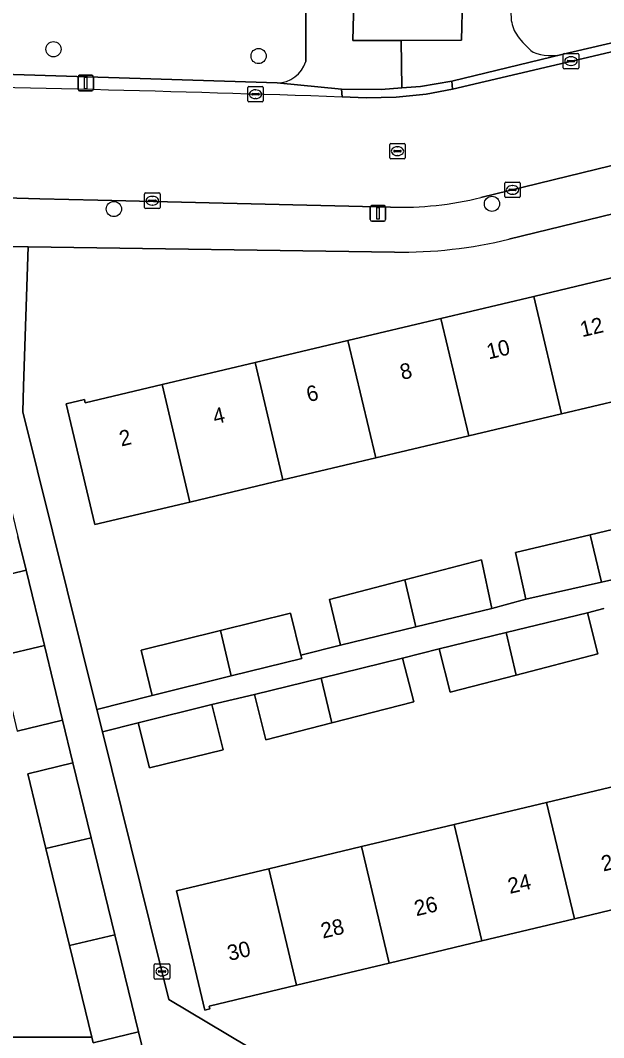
# Model space of a CAD drawing. Extents: x 162026 to 163502, y 387295 to 388169.
# Drawn here: x 162946.6 to 162984.1, y 387867.3 to 387932.8 of the extents above; entities that cross this region are included whole.
import ezdxf

# ---------------------------------------------------------------- set-up
doc = ezdxf.new("R2010")
doc.units = 0
for name, color, linetype in [('IMGEO_Boom', 7, 'Continuous'), ('IMGEO_Erf', 7, 'Continuous'), ('IMGEO_Groenvoorziening', 7, 'Continuous'), ('IMGEO_Kolk', 7, 'Continuous'), ('IMGEO_Lichtmast', 7, 'Continuous'), ('IMGEO_Muur', 7, 'Continuous'), ('IMGEO_Pand', 7, 'Continuous'), ('IMGEO_Pand_nummerreeks', 7, 'Continuous'), ('IMGEO_Rijbaan_lokaal_open', 7, 'Continuous'), ('IMGEO_Rioolput', 7, 'Continuous'), ('IMGEO_Voetpad_open', 7, 'Continuous')]:
    doc.layers.add(name, color=color, linetype=linetype)

msp = doc.modelspace()

# ---------------------------------------------------------------- linework, layer by layer
at = {"layer": 'IMGEO_Boom'}
for centre in [(162948.696, 387930.959), (162961.906, 387930.522), (162976.932, 387921.01), (162952.587, 387920.675)]:
    msp.add_circle(centre, 0.489, dxfattribs=at)
at = {"layer": 'IMGEO_Erf'}
for points in [[(162995.613, 387902.029), (162993.529, 387910.365), (162987.402, 387908.912), (162981.418, 387907.493), (162975.436, 387906.075), (162969.453, 387904.656), (162963.47, 387903.237), (162957.486, 387901.818), (162951.357, 387900.365), (162949.513, 387908.142), (162950.688, 387908.421), (162950.739, 387908.205), (162955.692, 387909.379), (162961.675, 387910.798), (162967.659, 387912.217), (162973.642, 387913.636), (162979.624, 387915.054), (162985.608, 387916.473), (162991.295, 387917.822), (162991.244, 387918.039), (162991.685, 387918.144), (162990.783, 387921.846), (162978.022, 387918.737)], [(162970.646, 387917.902), (162947.059, 387918.246), (162946.777, 387909.265), (162946.725, 387907.616), (162951.487, 387888.475), (162955.06, 387889.364), (162954.336, 387892.276), (162959.448, 387893.548), (162963.962, 387894.671), (162964.635, 387891.966), (162967.185, 387892.6), (162966.479, 387895.546), (162971.315, 387896.805), (162976.251, 387898.09), (162976.931, 387894.967), (162979.122, 387895.571), (162978.442, 387898.568), (162983.263, 387899.714), (162988.188, 387900.885), (162988.868, 387897.762), (162991.106, 387898.473), (162990.601, 387901.045), (162995.613, 387902.029)], [(162944.018, 387896.719), (162946.932, 387897.429), (162946.4, 387899.607)], [(162984.128, 387894.966), (162983.073, 387894.698), (162983.757, 387892.043), (162978.495, 387890.687), (162974.242, 387889.591), (162973.524, 387892.375), (162971.172, 387891.776), (162971.896, 387888.969), (162966.63, 387887.612), (162962.38, 387886.517), (162961.631, 387889.423), (162958.891, 387888.792), (162959.616, 387885.881), (162954.88, 387884.703), (162954.155, 387887.614), (162951.844, 387887.039), (162956.135, 387869.794), (162966.224, 387863.783)], [(162933.111, 387867.382), (162951.166, 387867.382), (162949.73, 387873.275), (162948.209, 387879.515), (162947.036, 387884.331), (162949.95, 387885.041), (162949.283, 387887.781), (162946.369, 387887.071)], [(162987.33, 387876.215), (162982.237, 387874.998), (162976.276, 387873.574), (162970.316, 387872.15), (162964.355, 387870.725), (162958.717, 387869.378), (162958.762, 387869.193), (162958.442, 387869.116), (162956.608, 387876.792), (162962.569, 387878.216), (162968.53, 387879.641), (162974.49, 387881.065), (162980.45, 387882.489), (162986.75, 387883.994)]]:
    msp.add_lwpolyline(points, dxfattribs=at)
msp.add_arc((162971.079, 387947.075), 29.176, 269.15009, 283.76726, dxfattribs=at)
at = {"layer": 'IMGEO_Groenvoorziening'}
for points in [[(162981.517, 387930.635), (163001.916, 387935.411)], [(162964.938, 387930.169), (162964.941, 387934.103)], [(162943.391, 387929.413), (162963.092, 387928.787)]]:
    msp.add_lwpolyline(points, dxfattribs=at)
for centre, radius, start, end in [((162984.458, 387933.408), 6.308, 171.17822, 185.36374), ((162980.413, 387933.137), 2.258, 188.11838, 215.58369), ((162982.924, 387934.957), 5.36, 215.79088, 231.43101), ((162980.763, 387933.825), 3.277, 248.89399, 283.29698), ((162963.083, 387930.723), 1.936, 270.25801, 343.3824)]:
    msp.add_arc(centre, radius, start, end, dxfattribs=at)
at = {"layer": 'IMGEO_Kolk'}
for p, q in [((162981.519, 387929.768), (162981.519, 387930.62)), ((162981.594, 387930.694), (162982.446, 387930.694)), ((162982.007, 387930.474), (162982.032, 387930.474)), ((162982.52, 387930.62), (162982.52, 387929.768)), ((162981.778, 387930.188), (162981.778, 387930.2)), ((162982.216, 387930.151), (162981.818, 387930.151)), ((162981.821, 387930.237), (162982.219, 387930.237)), ((162982.03, 387929.914), (162982.005, 387929.914)), ((162982.262, 387930.2), (162982.262, 387930.188)), ((162982.446, 387929.694), (162981.594, 387929.694)), ((162961.207, 387927.639), (162961.207, 387928.491)), ((162961.282, 387928.565), (162962.134, 387928.565)), ((162962.208, 387928.491), (162962.208, 387927.639)), ((162961.466, 387928.059), (162961.466, 387928.071)), ((162961.904, 387928.022), (162961.506, 387928.022)), ((162961.509, 387928.108), (162961.907, 387928.108)), ((162961.718, 387927.785), (162961.693, 387927.785)), ((162961.695, 387928.345), (162961.72, 387928.345)), ((162961.95, 387928.071), (162961.95, 387928.059)), ((162962.134, 387927.565), (162961.282, 387927.565)), ((162977.751, 387921.481), (162977.751, 387922.333)), ((162977.826, 387922.407), (162978.678, 387922.407)), ((162978.01, 387921.901), (162978.01, 387921.913)), ((162978.448, 387921.864), (162978.05, 387921.864)), ((162978.053, 387921.95), (162978.451, 387921.95)), ((162978.239, 387922.187), (162978.264, 387922.187)), ((162978.494, 387921.913), (162978.494, 387921.901)), ((162978.752, 387922.333), (162978.752, 387921.481)), ((162954.56, 387920.784), (162954.56, 387921.636)), ((162954.635, 387921.71), (162955.487, 387921.71)), ((162954.819, 387921.204), (162954.819, 387921.216)), ((162954.862, 387921.253), (162955.26, 387921.253)), ((162955.048, 387921.49), (162955.073, 387921.49)), ((162955.303, 387921.216), (162955.303, 387921.204)), ((162955.561, 387921.636), (162955.561, 387920.784)), ((162978.678, 387921.407), (162977.826, 387921.407)), ((162978.262, 387921.627), (162978.237, 387921.627)), ((162955.487, 387920.71), (162954.635, 387920.71)), ((162955.257, 387921.167), (162954.859, 387921.167)), ((162955.071, 387920.93), (162955.046, 387920.93)), ((162955.263, 387872.106), (162956.115, 387872.106)), ((162955.188, 387871.18), (162955.188, 387872.032)), ((162955.447, 387871.6), (162955.447, 387871.612)), ((162955.885, 387871.563), (162955.487, 387871.563)), ((162955.49, 387871.649), (162955.888, 387871.649)), ((162955.676, 387871.886), (162955.701, 387871.886)), ((162955.931, 387871.612), (162955.931, 387871.6)), ((162956.189, 387872.032), (162956.189, 387871.18)), ((162956.115, 387871.106), (162955.263, 387871.106)), ((162955.699, 387871.326), (162955.674, 387871.326))]:
    msp.add_line(p, q, dxfattribs=at)
for points in [[(162981.519, 387929.768), (162981.519, 387930.62)], [(162981.594, 387930.694), (162982.446, 387930.694)], [(162982.52, 387930.62), (162982.52, 387929.768)], [(162982.446, 387929.694), (162981.594, 387929.694)], [(162961.207, 387927.639), (162961.207, 387928.491)], [(162961.282, 387928.565), (162962.134, 387928.565)], [(162962.208, 387928.491), (162962.208, 387927.639)], [(162962.134, 387927.565), (162961.282, 387927.565)], [(162977.751, 387921.481), (162977.751, 387922.333)], [(162977.826, 387922.407), (162978.678, 387922.407)], [(162978.752, 387922.333), (162978.752, 387921.481)], [(162954.56, 387920.784), (162954.56, 387921.636)], [(162954.635, 387921.71), (162955.487, 387921.71)], [(162955.561, 387921.636), (162955.561, 387920.784)], [(162978.678, 387921.407), (162977.826, 387921.407)], [(162955.487, 387920.71), (162954.635, 387920.71)], [(162955.263, 387872.106), (162956.115, 387872.106)], [(162955.188, 387871.18), (162955.188, 387872.032)], [(162956.189, 387872.032), (162956.189, 387871.18)], [(162956.115, 387871.106), (162955.263, 387871.106)]]:
    msp.add_lwpolyline(points, dxfattribs=at)
for centre, radius, start, end in [((162981.596, 387930.618), 0.0765, 91.55205, 178.44795), ((162981.596, 387930.618), 0.0765, 91.55205, 178.44795), ((162982.444, 387930.618), 0.0765, 1.55205, 88.44795), ((162982.444, 387930.618), 0.0765, 1.55205, 88.44795), ((162981.596, 387929.77), 0.0765, 181.55205, 268.44795), ((162981.596, 387929.77), 0.0765, 181.55205, 268.44795), ((162981.818, 387930.197), 0.0403, 85.87752, 175.75265), ((162981.815, 387930.187), 0.0366, 178.93798, 274.71019), ((162982.219, 387930.194), 0.043, 264.86636, 352.45326), ((162982.223, 387930.199), 0.0386, 1.73085, 96.63898), ((162982.444, 387929.77), 0.0765, 271.55205, 358.44795), ((162982.444, 387929.77), 0.0765, 271.55205, 358.44795), ((162961.284, 387928.489), 0.0765, 91.55205, 178.44795), ((162961.284, 387928.489), 0.0765, 91.55205, 178.44795), ((162962.132, 387928.489), 0.0765, 1.55205, 88.44795), ((162962.132, 387928.489), 0.0765, 1.55205, 88.44795), ((162961.506, 387928.068), 0.0403, 85.87752, 175.75265), ((162961.503, 387928.058), 0.0366, 178.93798, 274.71019), ((162961.907, 387928.065), 0.043, 264.86636, 352.45326), ((162961.911, 387928.07), 0.0386, 1.73085, 96.63898), ((162961.284, 387927.641), 0.0765, 181.55205, 268.44795), ((162961.284, 387927.641), 0.0765, 181.55205, 268.44795), ((162962.132, 387927.641), 0.0765, 271.55205, 358.44795), ((162962.132, 387927.641), 0.0765, 271.55205, 358.44795), ((162977.828, 387922.331), 0.0765, 91.55205, 178.44795), ((162977.828, 387922.331), 0.0765, 91.55205, 178.44795), ((162978.05, 387921.91), 0.0403, 85.87752, 175.75265), ((162978.047, 387921.9), 0.0366, 178.93798, 274.71019), ((162978.451, 387921.907), 0.043, 264.86636, 352.45326), ((162978.455, 387921.912), 0.0386, 1.73085, 96.63898), ((162978.676, 387922.331), 0.0765, 1.55205, 88.44795), ((162978.676, 387922.331), 0.0765, 1.55205, 88.44795), ((162954.637, 387921.634), 0.0765, 91.55205, 178.44795), ((162954.637, 387921.634), 0.0765, 91.55205, 178.44795), ((162954.859, 387921.213), 0.0403, 85.87752, 175.75265), ((162954.856, 387921.203), 0.0366, 178.93798, 274.71019), ((162955.26, 387921.21), 0.043, 264.86636, 352.45326), ((162955.264, 387921.215), 0.0386, 1.73085, 96.63898), ((162955.485, 387921.634), 0.0765, 1.55205, 88.44795), ((162955.485, 387921.634), 0.0765, 1.55205, 88.44795), ((162977.828, 387921.483), 0.0765, 181.55205, 268.44795), ((162977.828, 387921.483), 0.0765, 181.55205, 268.44795), ((162978.676, 387921.483), 0.0765, 271.55205, 358.44795), ((162978.676, 387921.483), 0.0765, 271.55205, 358.44795), ((162954.637, 387920.786), 0.0765, 181.55205, 268.44795), ((162954.637, 387920.786), 0.0765, 181.55205, 268.44795), ((162955.485, 387920.786), 0.0765, 271.55205, 358.44795), ((162955.485, 387920.786), 0.0765, 271.55205, 358.44795), ((162955.265, 387872.03), 0.0765, 91.55205, 178.44795), ((162955.265, 387872.03), 0.0765, 91.55205, 178.44795), ((162956.113, 387872.03), 0.0765, 1.55205, 88.44795), ((162956.113, 387872.03), 0.0765, 1.55205, 88.44795), ((162955.487, 387871.609), 0.0403, 85.87752, 175.75265), ((162955.484, 387871.599), 0.0366, 178.93798, 274.71019), ((162955.888, 387871.606), 0.043, 264.86636, 352.45326), ((162955.892, 387871.611), 0.0386, 1.73085, 96.63898), ((162955.265, 387871.182), 0.0765, 181.55205, 268.44795), ((162955.265, 387871.182), 0.0765, 181.55205, 268.44795), ((162956.113, 387871.182), 0.0765, 271.55205, 358.44795), ((162956.113, 387871.182), 0.0765, 271.55205, 358.44795)]:
    msp.add_arc(centre, radius, start, end, dxfattribs=at)
for centre, major_axis, ratio, start_param, end_param in [((162982.006, 387930.194), (-0.387, 0.002), 0.722429, 4.712389, 7.853982), ((162982.031, 387930.194), (-0.39, 0.002), 0.717154, 1.570796, 4.712389), ((162961.694, 387928.065), (-0.387, 0.002), 0.722429, 4.712389, 7.853982), ((162961.719, 387928.065), (-0.39, 0.002), 0.717154, 1.570796, 4.712389), ((162978.238, 387921.907), (-0.387, 0.002), 0.722429, 4.712389, 7.853982), ((162978.263, 387921.907), (-0.39, 0.002), 0.717154, 1.570796, 4.712389), ((162955.047, 387921.21), (-0.387, 0.002), 0.722429, 4.712389, 7.853982), ((162955.072, 387921.21), (-0.39, 0.002), 0.717154, 1.570796, 4.712389), ((162955.675, 387871.606), (-0.387, 0.002), 0.722429, 4.712389, 7.853982), ((162955.7, 387871.606), (-0.39, 0.002), 0.717154, 1.570796, 4.712389)]:
    msp.add_ellipse(centre, major_axis=major_axis, ratio=ratio, start_param=start_param, end_param=end_param, dxfattribs=at)
at = {"layer": 'IMGEO_Lichtmast'}
for p, q in [((162950.276, 387928.384), (162950.276, 387929.184)), ((162950.276, 387929.184), (162950.276, 387928.384)), ((162950.376, 387929.284), (162951.166, 387929.284)), ((162951.166, 387929.284), (162950.376, 387929.284)), ((162951.266, 387929.184), (162951.266, 387928.384)), ((162951.266, 387928.384), (162951.266, 387929.184)), ((162951.166, 387928.284), (162950.376, 387928.284)), ((162950.376, 387928.284), (162951.166, 387928.284)), ((162969.095, 387919.995), (162969.095, 387920.795)), ((162969.095, 387920.795), (162969.095, 387919.995)), ((162969.195, 387920.895), (162969.985, 387920.895)), ((162969.985, 387920.895), (162969.195, 387920.895)), ((162970.085, 387920.795), (162970.085, 387919.995)), ((162970.085, 387919.995), (162970.085, 387920.795)), ((162969.985, 387919.895), (162969.195, 387919.895)), ((162969.195, 387919.895), (162969.985, 387919.895))]:
    msp.add_line(p, q, dxfattribs=at)
for points in [[(162950.696, 387929.159), (162950.846, 387929.159), (162950.846, 387928.409), (162950.696, 387928.409), (162950.696, 387929.159)], [(162969.515, 387920.77), (162969.665, 387920.77), (162969.665, 387920.02), (162969.515, 387920.02), (162969.515, 387920.77)]]:
    msp.add_lwpolyline(points, dxfattribs=at)
for centre, start, end in [((162950.376, 387929.184), 90, 180), ((162950.376, 387929.184), 90, 180), ((162951.166, 387929.184), 0, 90), ((162951.166, 387929.184), 360, 90), ((162950.376, 387928.384), 180, 270), ((162950.376, 387928.384), 180, 270), ((162951.166, 387928.384), 270, 0), ((162951.166, 387928.384), 270, 0), ((162969.195, 387920.795), 90, 180), ((162969.195, 387920.795), 90, 180), ((162969.985, 387920.795), 0, 90), ((162969.985, 387920.795), 360, 90), ((162969.195, 387919.995), 180, 270), ((162969.195, 387919.995), 180, 270), ((162969.985, 387919.995), 270, 0), ((162969.985, 387919.995), 270, 0)]:
    msp.add_arc(centre, 0.1, start, end, dxfattribs=at)
at = {"layer": 'IMGEO_Muur'}
for points in [[(162946.777, 387909.265), (162946.725, 387907.616)], [(162951.487, 387888.475), (162946.725, 387907.616)], [(162955.06, 387889.364), (162951.487, 387888.475)]]:
    msp.add_lwpolyline(points, dxfattribs=at)
at = {"layer": 'IMGEO_Pand'}
for points in [[(162981.418, 387907.493), (162987.402, 387908.912), (162985.608, 387916.473), (162979.624, 387915.054)], [(162979.624, 387915.054), (162973.642, 387913.636), (162975.436, 387906.075), (162981.418, 387907.493)], [(162969.453, 387904.656), (162975.436, 387906.075), (162973.642, 387913.636), (162967.659, 387912.217)], [(162967.659, 387912.217), (162961.675, 387910.798), (162963.47, 387903.237), (162969.453, 387904.656)], [(162957.486, 387901.818), (162963.47, 387903.237), (162961.675, 387910.798), (162955.692, 387909.379)], [(162955.692, 387909.379), (162950.739, 387908.205), (162950.688, 387908.421), (162949.513, 387908.142), (162951.357, 387900.365), (162957.486, 387901.818)], [(162983.986, 387896.665), (162988.868, 387897.762), (162988.188, 387900.885), (162983.263, 387899.714)], [(162983.263, 387899.714), (162978.442, 387898.568), (162979.122, 387895.571), (162983.986, 387896.665)], [(162972.033, 387893.777), (162976.931, 387894.967), (162976.251, 387898.09), (162971.315, 387896.805)], [(162946.932, 387897.429), (162944.018, 387896.719), (162945.194, 387891.895), (162948.113, 387892.584)], [(162971.315, 387896.805), (162966.479, 387895.546), (162967.185, 387892.6), (162972.033, 387893.777)], [(162963.962, 387894.671), (162959.448, 387893.548), (162960.141, 387890.628), (162964.686, 387891.759), (162964.635, 387891.966)], [(162983.073, 387894.698), (162977.841, 387893.425), (162978.495, 387890.687), (162983.757, 387892.043)], [(162959.448, 387893.548), (162954.336, 387892.276), (162955.06, 387889.364), (162960.141, 387890.628)], [(162977.841, 387893.425), (162973.524, 387892.375), (162974.242, 387889.591), (162978.495, 387890.687)], [(162948.113, 387892.584), (162945.194, 387891.895), (162946.369, 387887.071), (162949.283, 387887.781)], [(162971.172, 387891.776), (162965.944, 387890.486), (162966.63, 387887.612), (162971.896, 387888.969)], [(162965.944, 387890.486), (162961.631, 387889.423), (162962.38, 387886.517), (162966.63, 387887.612)], [(162959.616, 387885.881), (162958.891, 387888.792), (162954.155, 387887.614), (162954.88, 387884.703)], [(162949.95, 387885.041), (162947.036, 387884.331), (162948.209, 387879.515), (162951.128, 387880.205)], [(162987.267, 387881.781), (162986.75, 387883.994), (162980.45, 387882.489), (162982.237, 387874.998), (162987.33, 387876.215), (162987.396, 387875.942), (162988.567, 387876.222), (162988.039, 387878.482)], [(162980.45, 387882.489), (162974.49, 387881.065), (162976.276, 387873.574), (162982.237, 387874.998)], [(162970.316, 387872.15), (162976.276, 387873.574), (162974.49, 387881.065), (162968.53, 387879.641)], [(162951.128, 387880.205), (162948.209, 387879.515), (162949.73, 387873.275), (162952.649, 387873.965)], [(162964.355, 387870.725), (162970.316, 387872.15), (162968.53, 387879.641), (162962.569, 387878.216)], [(162962.569, 387878.216), (162956.608, 387876.792), (162958.442, 387869.116), (162958.762, 387869.193), (162958.717, 387869.378), (162964.355, 387870.725)], [(162952.649, 387873.965), (162949.73, 387873.275), (162951.166, 387867.382), (162951.257, 387867.008), (162954.171, 387867.718)]]:
    msp.add_lwpolyline(points, close=True, dxfattribs=at)
at = {"layer": 'IMGEO_Rijbaan_lokaal_open'}
msp.add_lwpolyline([(162975.889, 387969.016), (162975.979, 387972.795), (162976.301, 387985.813), (162969.44, 387985.99), (162969.123, 387976.255), (162969.06, 387973.795), (162968.478, 387951.213), (162968.381, 387947.454), (162967.971, 387931.521), (162971.084, 387931.527), (162974.968, 387931.535), (162975.164, 387939.547), (162975.274, 387944.057)], close=True, dxfattribs=at)
for points in [[(163057.25, 387948.095), (163038.667, 387943.643), (163035.524, 387942.894), (163000, 387934.423), (162974.386, 387928.397), (162972.698, 387928.071), (162970.77, 387927.865), (162968.831, 387927.832), (162967.278, 387927.885)], [(162976.212, 387921.411), (162991.076, 387925.032), (163000, 387927.206), (163001.532, 387927.579), (163017.662, 387931.509)], [(162935.175, 387928.707), (162919.622, 387929.128), (162915.359, 387929.266), (162915.141, 387929.274), (162915.062, 387929.28), (162914.483, 387922.258), (162915.525, 387922.239), (162918.243, 387922.192), (162947.824, 387921.34), (162951.559, 387921.25), (162970.408, 387920.794)]]:
    msp.add_lwpolyline(points, dxfattribs=at)
for centre, radius, start, end in [((162898.866, 385883.387), 2045.642, 88.083524, 88.982991), ((162971.007, 387942.762), 21.976, 268.43686, 283.69933)]:
    msp.add_arc(centre, radius, start, end, dxfattribs=at)
at = {"layer": 'IMGEO_Rioolput'}
for p, q in [((162970.346, 387923.972), (162970.346, 387924.824)), ((162970.421, 387924.898), (162971.273, 387924.898)), ((162970.834, 387924.678), (162970.859, 387924.678)), ((162971.347, 387924.824), (162971.347, 387923.972)), ((162971.273, 387923.898), (162970.421, 387923.898)), ((162970.605, 387924.392), (162970.605, 387924.404)), ((162971.043, 387924.355), (162970.645, 387924.355)), ((162970.648, 387924.441), (162971.046, 387924.441)), ((162970.857, 387924.118), (162970.832, 387924.118)), ((162971.089, 387924.404), (162971.089, 387924.392))]:
    msp.add_line(p, q, dxfattribs=at)
for points in [[(162970.346, 387923.972), (162970.346, 387924.824)], [(162970.421, 387924.898), (162971.273, 387924.898)], [(162971.347, 387924.824), (162971.347, 387923.972)], [(162971.273, 387923.898), (162970.421, 387923.898)]]:
    msp.add_lwpolyline(points, dxfattribs=at)
for centre, radius, start, end in [((162970.423, 387924.822), 0.0765, 91.55205, 178.44795), ((162970.423, 387924.822), 0.0765, 91.55205, 178.44795), ((162971.271, 387924.822), 0.0765, 1.55205, 88.44795), ((162971.271, 387924.822), 0.0765, 1.55205, 88.44795), ((162970.423, 387923.974), 0.0765, 181.55205, 268.44795), ((162970.423, 387923.974), 0.0765, 181.55205, 268.44795), ((162970.645, 387924.401), 0.0403, 85.87752, 175.75265), ((162970.642, 387924.391), 0.0366, 178.93798, 274.71019), ((162971.046, 387924.398), 0.043, 264.86636, 352.45326), ((162971.05, 387924.403), 0.0386, 1.73085, 96.63898), ((162971.271, 387923.974), 0.0765, 271.55205, 358.44795), ((162971.271, 387923.974), 0.0765, 271.55205, 358.44795)]:
    msp.add_arc(centre, radius, start, end, dxfattribs=at)
for centre, major_axis, ratio, start_param, end_param in [((162970.833, 387924.398), (-0.387, 0.002), 0.722429, 4.712389, 7.853982), ((162970.858, 387924.398), (-0.39, 0.002), 0.717154, 1.570796, 4.712389)]:
    msp.add_ellipse(centre, major_axis=major_axis, ratio=ratio, start_param=start_param, end_param=end_param, dxfattribs=at)
at = {"layer": 'IMGEO_Voetpad_open'}
for points in [[(162973.768, 388024.522), (162979.631, 388025.871), (162979.003, 388028.861), (162970.374, 388026.86), (162969.04, 388025.243), (162968.528, 388024.44), (162968.089, 388023.595), (162967.728, 388022.714), (162967.446, 388021.805), (162967.248, 388020.874), (162967.133, 388019.929), (162967.103, 388018.977), (162967.115, 388018.588), (162966.592, 388000), (162965.691, 387966.665), (162965.645, 387964.95), (162965.032, 387942.282), (162965.024, 387942.134), (162964.993, 387941.883), (162964.918, 387934.844), (162964.941, 387934.103), (162964.938, 387930.169)], [(162963.092, 387928.787), (162967.245, 387928.383), (162969.794, 387928.361), (162971.136, 387928.469), (162971.084, 387931.527), (162967.971, 387931.521), (162968.381, 387947.454), (162967.883, 387947.466), (162967.98, 387951.225), (162968.478, 387951.213), (162969.06, 387973.795), (162969.123, 387976.255), (162969.44, 387985.99), (162969.531, 387988.789), (162970.302, 388012.492), (162970.436, 388018.953)], [(162976.451, 387990.959), (162976.375, 387988.612), (162976.353, 387987.933), (162976.301, 387985.813), (162975.979, 387972.795), (162976.478, 387972.783), (162976.384, 387969.004), (162975.889, 387969.016), (162975.274, 387944.057), (162975.164, 387939.547), (162974.968, 387931.535), (162971.084, 387931.527), (162971.136, 387928.469), (162972.335, 387928.566), (162974.353, 387928.895), (162981.517, 387930.635)], [(163001.916, 387935.411), (162981.517, 387930.635), (162974.353, 387928.895), (162974.386, 387928.397), (163000, 387934.423), (163035.524, 387942.894), (163038.667, 387943.643), (163057.25, 387948.095), (163056.807, 387948.606), (163039.686, 387944.469)], [(163017.662, 387931.509), (163001.532, 387927.579), (163000, 387927.206), (162991.076, 387925.032), (162976.212, 387921.411)], [(162967.278, 387927.885), (162967.245, 387928.383), (162963.092, 387928.787), (162943.391, 387929.413)], [(162978.022, 387918.737), (162990.783, 387921.846), (162992.311, 387922.218), (162997.072, 387923.378), (162998.578, 387923.742), (163000, 387924.086), (163002.079, 387924.583), (163018.833, 387928.591)], [(162970.408, 387920.794), (162951.559, 387921.25), (162947.824, 387921.34), (162918.243, 387922.192), (162915.525, 387922.239), (162914.483, 387922.258), (162914.54, 387916.744)], [(162916.958, 387919.029), (162944.68, 387918.272), (162947.059, 387918.246), (162970.646, 387917.902)], [(162988.868, 387897.762), (162983.986, 387896.665), (162979.122, 387895.571), (162976.931, 387894.967), (162972.033, 387893.777), (162967.185, 387892.6), (162964.635, 387891.966), (162964.686, 387891.759), (162960.141, 387890.628), (162955.06, 387889.364), (162951.487, 387888.475), (162951.844, 387887.039), (162954.155, 387887.614), (162958.891, 387888.792), (162961.631, 387889.423), (162965.944, 387890.486), (162971.172, 387891.776), (162973.524, 387892.375), (162977.841, 387893.425), (162983.073, 387894.698), (162984.128, 387894.966)], [(162954.727, 387865.418), (162954.171, 387867.718), (162951.257, 387867.008), (162951.166, 387867.382), (162933.111, 387867.382), (162930.159, 387867.466), (162925.161, 387867.608), (162913.249, 387867.923), (162913.21, 387866.448)]]:
    msp.add_lwpolyline(points, dxfattribs=at)
for points in [[(162974.386, 387928.397), (162974.353, 387928.895), (162972.335, 387928.566), (162971.136, 387928.469), (162969.794, 387928.361), (162967.245, 387928.383), (162967.278, 387927.885), (162968.831, 387927.832), (162970.77, 387927.865), (162972.698, 387928.071)], [(162947.059, 387918.246), (162944.68, 387918.272), (162944.471, 387907.457), (162945.202, 387904.477), (162946.4, 387899.607), (162946.932, 387897.429), (162948.113, 387892.584), (162949.283, 387887.781), (162949.95, 387885.041), (162951.128, 387880.205), (162952.649, 387873.965), (162954.171, 387867.718), (162954.727, 387865.418), (162959.245, 387865.294), (162964.385, 387861.933), (162966.224, 387863.783), (162956.135, 387869.794), (162951.844, 387887.039), (162951.487, 387888.475), (162946.725, 387907.616), (162946.777, 387909.265)]]:
    msp.add_lwpolyline(points, close=True, dxfattribs=at)
for centre, radius, start, end in [((162984.458, 387933.408), 6.308, 171.17822, 185.36374), ((162980.413, 387933.137), 2.258, 188.11838, 215.58369), ((162982.924, 387934.957), 5.36, 215.79088, 231.43101), ((162980.763, 387933.825), 3.277, 248.89399, 283.29698), ((162963.083, 387930.723), 1.936, 270.25801, 343.3824), ((162898.866, 385883.387), 2045.642, 88.083524, 88.982991), ((162971.007, 387942.762), 21.976, 268.43686, 283.69933), ((162971.079, 387947.075), 29.176, 269.15009, 283.76726)]:
    msp.add_arc(centre, radius, start, end, dxfattribs=at)

# ---------------------------------------------------------------- texts
at = {"layer": 'IMGEO_Pand_nummerreeks'}
for s, rotation, p in [('12', 13.34009, (162982.739, 387912.422)), ('10', 13.34009, (162976.72, 387910.994)), ('8', 13.34009, (162971.143, 387909.673)), ('6', 13.34009, (162965.115, 387908.243)), ('4', 13.34009, (162959.09, 387906.815)), ('2', 13.34009, (162953.064, 387905.386)), ('22', 13.43869, (162984.101, 387878.035)), ('24', 13.43869, (162978.082, 387876.597)), ('26', 13.43869, (162972.061, 387875.158)), ('28', 13.43869, (162966.043, 387873.719)), ('30', 13.43869, (162960.022, 387872.281))]:
    msp.add_text(s, height=1, rotation=rotation, dxfattribs=at).set_placement(p)

doc.saveas('drawing.dxf')
